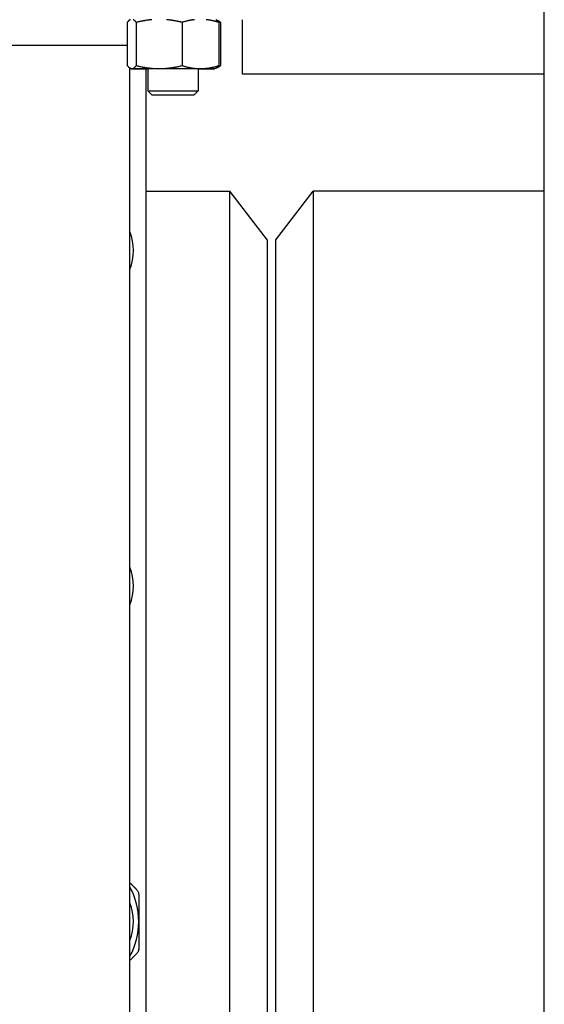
# Model space of a CAD drawing. Header units: inches. Extents: x 5 to 1128, y -85 to 748.
# Tile 353 of 656: x 477 to 485, y 674 to 689. Entities that reach past the tile are written whole.
import ezdxf

# ---------------------------------------------------------------- set-up
doc = ezdxf.new("R2010")
doc.units = ezdxf.units.IN
doc.header["$LTSCALE"] = 32
doc.header["$MEASUREMENT"] = 0
doc.layers.add('Dimension (ANSI)', color=7, linetype='Continuous', lineweight=25)
doc.layers.add('Visible (ANSI)', color=7, linetype='Continuous', lineweight=30)
doc.styles.add('Note Text (ANSI)', font='tahoma.ttf')
doc.dimstyles.new('SB Fraction-16 (ANSI)', dxfattribs={"dimscale": 32, "dimtxt": 0.125, "dimasz": 0.098425, "dimexe": 0.125, "dimexo": 0.0625, "dimgap": 0.031496, "dimtad": 0, "dimtih": 1, "dimtoh": 1, "dimdec": 4, "dimrnd": 1e-08, "dimzin": 0, "dimdsep": 46, "dimlunit": 5, "dimtxsty": 'Note Text (ANSI)', "dimcen": 0.09, "dimdle": 0.393701, "dimclrd": 256, "dimclre": 256, "dimclrt": 256, "dimadec": 0, "dimazin": 3, "dimtfac": 0.96, "dimtofl": 0, "dimtmove": 0, "dimatfit": 3, "dimfxl": 1, "dimfrac": 2, "dimtolj": 1, "dimtzin": 12, "dimlwd": -1, "dimlwe": -1, "dimarcsym": 0})

# ---------------------------------------------------------------- blocks, each defined once
blk = doc.blocks.new('*D19')
at = {"layer": 'Defpoints', "color": 0, "transparency": 16777216}
for p in [(484.781, 699.94), (324.685, 555.94), (484.781, 555.94)]:
    blk.add_point(p, dxfattribs=at)
at = {"layer": 'Dimension (ANSI)', "transparency": 16777216}
for p, q in [((482.781, 699.94), (320.685, 699.94)), ((324.685, 696.79), (324.685, 635.454)), ((324.685, 559.089), (324.685, 629.425)), ((482.781, 555.94), (320.685, 555.94))]:
    blk.add_line(p, q, dxfattribs=at)
for points in [[(324.16, 696.79), (325.21, 696.79), (324.685, 699.94)], [(324.16, 559.089), (325.21, 559.089), (324.685, 555.94)]]:
    blk.add_solid(points, dxfattribs=at)
at = {"layer": 'Dimension (ANSI)', "transparency": 16777216, "insert": (320.552, 634.446), "char_height": 4, "attachment_point": 1, "style": 'Note Text (ANSI)'}
blk.add_mtext('\\A1;144', dxfattribs=at)

msp = doc.modelspace()

# ---------------------------------------------------------------- linework, layer by layer
at = {"layer": 'Visible (ANSI)'}
for p, q in [((484.78063, 555.93978), (484.78063, 699.93978)), ((478.61404, 689.05904), (478.61352, 689.0588)), ((479.88549, 689.05904), (479.886, 689.0588)), ((479.886, 689.0588), (479.91164, 689.04685)), ((480.28063, 689.05904), (480.28063, 688.25228)), ((478.56828, 689.01895), (478.56828, 688.37513)), ((478.70332, 689.01895), (478.70332, 688.37513)), ((479.38481, 689.01895), (479.38481, 688.37513)), ((479.93125, 689.01895), (479.93125, 688.37513)), ((479.9587, 689.01895), (479.9587, 688.37513)), ((476.77672, 688.67904), (478.56828, 688.67904)), ((478.60877, 615.93154), (478.60877, 688.33772)), ((478.61352, 688.33528), (478.60877, 688.3375)), ((478.62476, 688.33004), (478.61352, 688.33528)), ((478.62476, 688.33004), (478.6358, 688.33004)), ((478.62476, 688.32504), (478.87476, 688.32504)), ((478.6358, 688.33004), (479.04407, 688.33004)), ((478.84627, 688.32504), (478.84627, 667.72186)), ((478.87476, 688.33004), (478.87476, 687.99654)), ((479.04407, 688.33004), (479.65803, 688.33004)), ((479.62476, 688.33004), (479.62476, 687.99654)), ((479.62476, 688.32504), (479.87476, 688.32504)), ((479.65803, 688.33004), (479.87476, 688.33004)), ((479.87476, 688.33004), (479.886, 688.33528)), ((479.886, 688.33528), (479.91164, 688.34723)), ((480.28063, 688.25228), (484.78063, 688.25228)), ((478.87476, 687.99654), (479.62476, 687.99654)), ((478.93726, 687.93404), (478.87476, 687.99654)), ((479.56226, 687.93404), (479.62476, 687.99654)), ((479.56226, 687.93404), (478.93726, 687.93404)), ((478.84627, 686.50228), (480.09548, 686.50228)), ((480.09548, 661.00228), (480.09548, 686.50228)), ((480.65563, 685.77228), (480.09548, 686.50228)), ((480.78063, 685.77728), (481.33694, 686.50228)), ((481.33694, 686.50228), (481.33694, 661.00228)), ((484.78063, 686.50228), (481.33694, 686.50228)), ((480.65563, 661.73228), (480.65563, 685.77228)), ((480.78063, 661.72728), (480.78063, 685.77728))]:
    msp.add_line(p, q, dxfattribs=at)
for centre, radius, start, end in [((477.84627, 685.61904), 0.8125, 339.794776, 20.205224), ((477.84627, 680.61904), 0.8125, 339.794776, 20.205224), ((477.65877, 675.61904), 1.08, 0, 28.402282), ((477.86127, 675.61904), 0.7975, 339.603631, 20.396369), ((477.65877, 675.61904), 1.08, 331.597718, 0)]:
    msp.add_arc(centre, radius, start, end, dxfattribs=at)
for points, weights in [([(478.61405, 689.05904), (478.59261, 689.04927), (478.56828, 689.01895)], [1.01693131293, 1.02520879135, 1]), ([(478.70332, 689.01895), (478.67899, 689.04927), (478.65756, 689.05904)], [1, 1.02520879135, 1.01693131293]), ([(478.93428, 689.05904), (478.82611, 689.04927), (478.70332, 689.01895)], [1.01693131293, 1.02520879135, 1]), ([(479.38481, 689.01895), (479.26202, 689.04927), (479.15386, 689.05904)], [1, 1.02520879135, 1.01693131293]), ([(479.56999, 689.05904), (479.48326, 689.04927), (479.38481, 689.01895)], [1.01693131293, 1.02520879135, 1]), ([(479.93125, 689.01895), (479.83279, 689.04927), (479.74606, 689.05904)], [1, 1.02520879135, 1.01693131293]), ([(479.886, 689.0588), (479.9072, 689.04891), (479.93125, 689.01895)], [1.01712621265, 1.02490458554, 1]), ([(479.9587, 689.01895), (479.92515, 689.04273), (479.89506, 689.05376)], [1, 1.01965956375, 1.01895290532]), ([(478.56828, 688.37513), (478.60446, 688.33004), (478.6358, 688.33004)], [1, 1.0379548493, 1]), ([(478.62476, 688.32504), (478.62476, 688.32504), (478.62476, 688.33004)], [1, 1.01274605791, 1.0169313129]), ([(478.6358, 688.33004), (478.66714, 688.33004), (478.70332, 688.37513)], [1, 1.0379548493, 1]), ([(478.70332, 688.37513), (478.88593, 688.33004), (479.04407, 688.33004)], [1, 1.0379548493, 1]), ([(478.83657, 688.33004), (478.85577, 688.32815), (478.87476, 688.32698)], [1.0169313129, 1.0153450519, 1.01252903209]), ([(479.04407, 688.33004), (479.2022, 688.33004), (479.38481, 688.37513)], [1, 1.0379548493, 1]), ([(479.38481, 688.37513), (479.53123, 688.33004), (479.65803, 688.33004)], [1, 1.0379548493, 1]), ([(479.62476, 688.32698), (479.64376, 688.32815), (479.66295, 688.33004)], [1.01252903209, 1.01534505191, 1.01693131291]), ([(479.65803, 688.33004), (479.78483, 688.33004), (479.93125, 688.37513)], [1, 1.0379548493, 1]), ([(479.87476, 688.33004), (479.87476, 688.32504), (479.87476, 688.32504)], [1.01693131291, 1.01274605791, 1]), ([(479.93125, 688.37513), (479.9072, 688.34517), (479.886, 688.33528)], [1, 1.02490458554, 1.01712621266]), ([(479.89506, 688.34032), (479.92515, 688.35135), (479.9587, 688.37513)], [1.01895290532, 1.01965956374, 1]), ([(478.60877, 676.19639), (478.65467, 676.15049), (478.70216, 676.103)], [1.04806432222, 1.05643980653, 1.06125151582]), ([(478.73877, 676.01461), (478.73877, 675.8106), (478.73877, 675.61904)], [1.06125151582, 1.04676875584, 1]), ([(478.73877, 675.61904), (478.73877, 675.42748), (478.73877, 675.22347)], [1, 1.04676875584, 1.06125151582]), ([(478.70216, 675.13508), (478.65467, 675.08759), (478.60877, 675.04169)], [1.06125151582, 1.05643980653, 1.04806432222])]:
    msp.add_rational_spline(points, weights, degree=2, dxfattribs=at)
for points in [[(478.70216, 676.103), (478.7139, 676.09126), (478.7232, 676.07707), (478.73531, 676.04783), (478.73877, 676.03122), (478.73877, 676.01461)], [(478.73877, 675.22347), (478.73877, 675.20686), (478.73531, 675.19025), (478.7232, 675.16102), (478.7139, 675.14682), (478.70216, 675.13508)]]:
    msp.add_open_spline(points, degree=3, knots=[0.405588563, 0.405588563, 0.405588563, 0.405588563, 0.526133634, 0.526133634, 0.646678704, 0.646678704, 0.646678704, 0.646678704], dxfattribs=at)

# ---------------------------------------------------------------- dimensions: what is measured, and where the dimension line sits
at = {"layer": 'Dimension (ANSI)'}
dim = msp.add_linear_dim(base=(324.68489, 555.93978), p1=(484.78063, 699.93978), p2=(484.78063, 555.93978), angle=90, dimstyle='SB Fraction-16 (ANSI)', override={"dimgap": 0.031496, "dimdec": 4, "dimtol": 0, "dimlim": 0, "dimtp": 0, "dimtm": 0, "dimtdec": 2, "dimatfit": 1}, dxfattribs=at)
dim.commit()
dim.dimension.update_dxf_attribs({"geometry": '*D19', "text_midpoint": (324.68489, 632.43978), "dimtype": 160})

doc.saveas('drawing.dxf')
